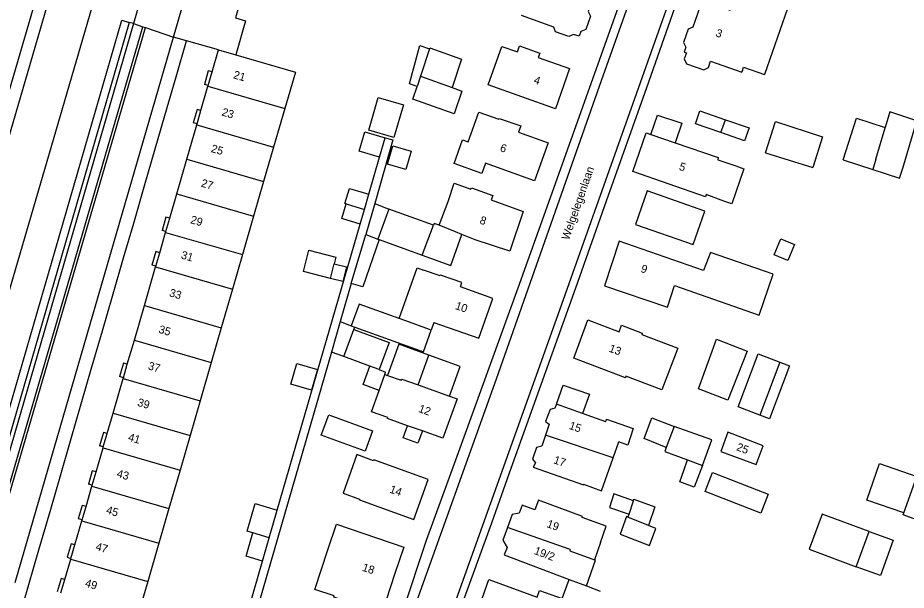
# Model space of a CAD drawing. Extents: x 194485 to 197793, y 468269 to 470822.
# Drawn here: x 195187.3 to 195320.4, y 469760.7 to 469846.5 of the extents above; entities that cross this region are included whole.
import ezdxf

# ---------------------------------------------------------------- set-up
doc = ezdxf.new("R2010")
doc.units = 0
for name, color, linetype in [('BGT begrenzing pand op maaiveld onder overbouw', 7, 'Continuous'), ('BGT grensvlak gebouwinstallatie plus 1', 7, 'Continuous'), ('BGT grensvlak onbegroeid terreindeel', 7, 'Continuous'), ('BGT grensvlak overig bouwwerk uitbreiding populatie', 7, 'Continuous'), ('BGT grensvlak overig bouwwerk uitbreiding populatie LR', 7, 'Continuous'), ('BGT grensvlak pand deel overbouw', 7, 'Continuous'), ('BGT grensvlak pand op maaiveld', 7, 'Continuous'), ('BGT grensvlak pand op maaiveld LR', 7, 'Continuous'), ('BGT grensvlak vegetatieobject', 7, 'Continuous'), ('BGT grensvlak wegdeel', 7, 'Continuous'), ('BGT tekst huisnummerreeks', 7, 'Continuous'), ('BGT tekst openbare ruimte label weg', 7, 'Continuous')]:
    doc.layers.add(name, color=color, linetype=linetype)

msp = doc.modelspace()

# ---------------------------------------------------------------- linework, layer by layer
at = {"layer": 'BGT begrenzing pand op maaiveld onder overbouw'}
for p, q in [((195215.82, 469836.38), (195216.41, 469838.39)), ((195214.15, 469830.62), (195214.73, 469832.62)), ((195209.47, 469814.48), (195210.05, 469816.49)), ((195207.96, 469809.3), (195208.55, 469811.31)), ((195203.11, 469792.59), (195203.7, 469794.6)), ((195200.1, 469782.22), (195200.68, 469784.23)), ((195198.43, 469776.46), (195199.01, 469778.47)), ((195196.93, 469771.27), (195197.51, 469773.28)), ((195195.25, 469765.51), (195195.83, 469767.52)), ((195193.75, 469760.33), (195194.33, 469762.33))]:
    msp.add_line(p, q, dxfattribs=at)
at = {"layer": 'BGT grensvlak gebouwinstallatie plus 1'}
for p, q in [((195246.45, 469838.33), (195247.53, 469842.34)), ((195247.53, 469842.34), (195249, 469841.85)), ((195245.98, 469836.61), (195246.45, 469838.33)), ((195247.12, 469836.23), (195245.98, 469836.61)), ((195239.9, 469829.66), (195241.32, 469834.56)), ((195241.32, 469834.56), (195245.08, 469833.47)), ((195245.08, 469833.47), (195243.66, 469828.57)), ((195288.85, 469830.64), (195289.53, 469832.59)), ((195289.53, 469832.59), (195293.36, 469831.24)), ((195292.68, 469829.3), (195288.85, 469830.64)), ((195243.66, 469828.57), (195239.9, 469829.66)), ((195240.78, 469818.68), (195239.46, 469814.05)), ((195240.78, 469818.68), (195242.91, 469817.85)), ((195234.71, 469809.67), (195236.55, 469809.21)), ((195236.55, 469809.21), (195236, 469807.01)), ((195236, 469807.01), (195234.15, 469807.47)), ((195235.62, 469801), (195234.29, 469796.41)), ((195235.62, 469801), (195237.27, 469800.36)), ((195237.65, 469799.79), (195237.79, 469800.17)), ((195244.39, 469797.6), (195242.71, 469792.93)), ((195248.89, 469795.98), (195244.39, 469797.6)), ((195236.15, 469795.74), (195234.29, 469796.41)), ((195247.27, 469791.52), (195248.89, 469795.98)), ((195228.21, 469791.62), (195229.11, 469794.7)), ((195239.04, 469791.56), (195240.07, 469794.29)), ((195241.43, 469793.79), (195242.41, 469793.43)), ((195242.31, 469793.07), (195242.41, 469793.43)), ((195231.31, 469790.71), (195228.21, 469791.62)), ((195241.45, 469790.69), (195239.04, 469791.56)), ((195281.17, 469783.48), (195282.31, 469786.58)), ((195282.31, 469786.58), (195285.68, 469785.29)), ((195245.04, 469783.56), (195245.71, 469785.39)), ((195247.92, 469784.61), (195247.25, 469782.76)), ((195247.25, 469782.76), (195245.04, 469783.56)), ((195284.49, 469782.12), (195281.17, 469783.48)), ((195314.56, 469774.25), (195316.45, 469779.71)), ((195316.45, 469779.71), (195322.04, 469777.78)), ((195221.64, 469769.58), (195222.84, 469773.72)), ((195222.84, 469773.72), (195226.18, 469772.75)), ((195279.57, 469774.14), (195279.64, 469774.39)), ((195279.64, 469774.39), (195282.75, 469773.26)), ((195282.75, 469773.26), (195281.83, 469770.45)), ((195320.09, 469772.34), (195314.56, 469774.25)), ((195224.98, 469768.61), (195226.18, 469772.75)), ((195278.74, 469771.7), (195278.9, 469772.14)), ((195222.52, 469769.33), (195221.64, 469769.58)), ((195314.91, 469769.56), (195318.49, 469768.22)), ((195318.49, 469768.22), (195316.57, 469762.93)), ((195316.57, 469762.93), (195312.95, 469764.24)), ((195268.89, 469759.48), (195269.93, 469762.37)), ((195272.53, 469761.4), (195274.56, 469760.61))]:
    msp.add_line(p, q, dxfattribs=at)
for points in [[(195282.18, 469829.02), (195283.18, 469831.94), (195286.82, 469830.7), (195285.82, 469827.77)], [(195250.42, 469815.42), (195249.71, 469815.7), (195249.61, 469815.44)], [(195247.91, 469810.95), (195252.2, 469809.41), (195253.86, 469814.04)], [(195251.98, 469789.83), (195253.59, 469794.28), (195248.89, 469795.98)], [(195229.11, 469794.7), (195232.21, 469793.79), (195231.31, 469790.71)], [(195301.49, 469794.92), (195302.95, 469794.37), (195299.97, 469786.44), (195298.51, 469786.99)], [(195268.03, 469788.6), (195269.03, 469791.47), (195272.95, 469790.12), (195271.94, 469787.21)]]:
    msp.add_lwpolyline(points, dxfattribs=at)
at = {"layer": 'BGT grensvlak onbegroeid terreindeel'}
msp.add_line((195217.37, 469841.71), (195212.58, 469843.07), dxfattribs=at)
msp.add_lwpolyline([(195227.65, 469873.21), (195225.03, 469864.12), (195224.91, 469863.71), (195219.91, 469846.5), (195221.43, 469846.06), (195219.95, 469840.97)], dxfattribs=at)
at = {"layer": 'BGT grensvlak overig bouwwerk uitbreiding populatie'}
for p, q in [((195238.45, 469826.52), (195239.28, 469829.43)), ((195239.28, 469829.43), (195242.36, 469828.54)), ((195241.52, 469825.64), (195242.36, 469828.54)), ((195241.52, 469825.64), (195238.45, 469826.52)), ((195242.68, 469824.6), (195243.48, 469827.35)), ((195243.48, 469827.35), (195246.24, 469826.55)), ((195246.24, 469826.55), (195245.45, 469823.8)), ((195245.45, 469823.8), (195242.68, 469824.6)), ((195236.31, 469818.67), (195236.99, 469820.95)), ((195236.99, 469820.95), (195239.9, 469820.08)), ((195239.24, 469817.8), (195239.9, 469820.08)), ((195235.84, 469816.42), (195236.49, 469818.62)), ((195236.49, 469818.62), (195236.31, 469818.67)), ((195238.61, 469815.6), (195239.24, 469817.8)), ((195238.61, 469815.6), (195235.84, 469816.42)), ((195287.13, 469778.69), (195287.68, 469780.28)), ((195286.53, 469776.97), (195287.13, 469778.69)), ((195289.93, 469779.45), (195288.66, 469776.16)), ((195290.31, 469775.54), (195291.4, 469778.37)), ((195291.4, 469778.37), (195299.76, 469775.13)), ((195288.66, 469776.16), (195286.53, 469776.97)), ((195298.67, 469772.31), (195290.31, 469775.54)), ((195299.76, 469775.13), (195298.67, 469772.31)), ((195221.51, 469765.83), (195222.52, 469769.33)), ((195224.98, 469768.61), (195222.52, 469769.33)), ((195223.96, 469765.1), (195224.98, 469768.61)), ((195223.96, 469765.1), (195221.51, 469765.83))]:
    msp.add_line(p, q, dxfattribs=at)
msp.add_lwpolyline([(195300.66, 469811), (195301.66, 469813.39), (195303.71, 469812.53), (195302.71, 469810.14), (195300.66, 469811)], dxfattribs=at)
at = {"layer": 'BGT grensvlak overig bouwwerk uitbreiding populatie LR'}
msp.add_line((195236.49, 469818.62), (195239.24, 469817.8), dxfattribs=at)
at = {"layer": 'BGT grensvlak pand deel overbouw'}
for p, q in [((195215.83, 469838.55), (195215.25, 469836.54)), ((195216.41, 469838.39), (195215.83, 469838.55)), ((195215.82, 469836.38), (195215.25, 469836.54)), ((195214.16, 469832.79), (195213.58, 469830.78)), ((195214.73, 469832.62), (195214.16, 469832.79)), ((195214.15, 469830.62), (195213.58, 469830.78)), ((195209.48, 469816.66), (195208.9, 469814.65)), ((195210.05, 469816.49), (195209.48, 469816.66)), ((195209.47, 469814.48), (195208.9, 469814.65)), ((195207.98, 469811.47), (195207.39, 469809.47)), ((195208.55, 469811.31), (195207.98, 469811.47)), ((195207.96, 469809.3), (195207.39, 469809.47)), ((195203.12, 469794.76), (195202.54, 469792.76)), ((195203.7, 469794.6), (195203.12, 469794.76)), ((195203.11, 469792.59), (195202.54, 469792.76)), ((195200.11, 469784.39), (195199.53, 469782.39)), ((195200.68, 469784.23), (195200.11, 469784.39)), ((195200.1, 469782.22), (195199.53, 469782.39)), ((195198.44, 469778.63), (195197.86, 469776.63)), ((195199.01, 469778.47), (195198.44, 469778.63)), ((195198.43, 469776.46), (195197.86, 469776.63)), ((195196.94, 469773.45), (195196.35, 469771.44)), ((195197.51, 469773.28), (195196.94, 469773.45)), ((195196.93, 469771.27), (195196.35, 469771.44)), ((195195.26, 469767.68), (195194.68, 469765.68)), ((195195.83, 469767.52), (195195.26, 469767.68)), ((195194.68, 469765.68), (195195.25, 469765.51)), ((195193.76, 469762.5), (195193.18, 469760.49)), ((195194.33, 469762.33), (195193.76, 469762.5))]:
    msp.add_line(p, q, dxfattribs=at)
at = {"layer": 'BGT grensvlak pand op maaiveld'}
for p, q in [((195302.66, 469847.89), (195299.18, 469838)), ((195216.41, 469838.39), (195217.37, 469841.71)), ((195217.37, 469841.71), (195219.95, 469840.97)), ((195249, 469841.85), (195247.63, 469837.75)), ((195291.12, 469839.99), (195295.81, 469838.35)), ((195295.9, 469838.62), (195295.81, 469838.35)), ((195247.63, 469837.75), (195247.12, 469836.23)), ((195214.73, 469832.62), (195215.79, 469836.26)), ((195215.79, 469836.26), (195215.82, 469836.38)), ((195227.3, 469832.91), (195225.63, 469827.15)), ((195212.61, 469825.31), (195214.12, 469830.49)), ((195214.12, 469830.49), (195214.15, 469830.62)), ((195292.68, 469829.3), (195293.36, 469831.24)), ((195293.36, 469831.24), (195296.91, 469830.01)), ((195299.34, 469826.3), (195300.85, 469830.95)), ((195300.85, 469830.95), (195307.92, 469828.66)), ((195296.23, 469828.06), (195292.68, 469829.3)), ((195296.91, 469830.01), (195296.23, 469828.06)), ((195282.18, 469829.02), (195285.82, 469827.77)), ((195307.92, 469828.66), (195306.43, 469824.06)), ((195225.63, 469827.15), (195224.13, 469821.96)), ((195211.11, 469820.12), (195212.61, 469825.31)), ((195299.34, 469826.3), (195306.43, 469824.06)), ((195311.02, 469825.22), (195315.44, 469823.79)), ((195296.12, 469823.88), (195294.3, 469818.62)), ((195224.13, 469821.96), (195222.63, 469816.78)), ((195210.05, 469816.49), (195211.11, 469820.12)), ((195250.42, 469815.42), (195251.78, 469818.98)), ((195242.91, 469817.85), (195241.25, 469813.33)), ((195249.61, 469815.44), (195242.91, 469817.85)), ((195222.63, 469816.78), (195220.96, 469811.02)), ((195209.43, 469814.36), (195209.47, 469814.48)), ((195247.91, 469810.95), (195249.61, 469815.44)), ((195252.88, 469814.44), (195250.42, 469815.42)), ((195253.86, 469814.04), (195252.88, 469814.44)), ((195208.55, 469811.31), (195209.43, 469814.36)), ((195237.27, 469806.69), (195239.46, 469814.05)), ((195239.46, 469814.05), (195241.25, 469813.33)), ((195241.44, 469813.27), (195247.91, 469810.95)), ((195220.96, 469811.02), (195219.45, 469805.83)), ((195230.12, 469808.49), (195230.92, 469811.67)), ((195230.92, 469811.67), (195234.95, 469810.66)), ((195234.95, 469810.66), (195234.71, 469809.67)), ((195206.26, 469803.42), (195207.93, 469809.18)), ((195207.93, 469809.18), (195207.96, 469809.3)), ((195234.15, 469807.47), (195234.71, 469809.67)), ((195234.15, 469807.47), (195230.12, 469808.49)), ((195219.45, 469805.83), (195217.78, 469800.07)), ((195204.75, 469798.23), (195206.26, 469803.42)), ((195217.78, 469800.07), (195216.28, 469794.88)), ((195237.27, 469800.36), (195237.79, 469800.17)), ((195237.79, 469800.17), (195248.07, 469796.47)), ((195249.65, 469800.86), (195249.24, 469799.72)), ((195277.77, 469800.45), (195280.89, 469799.26)), ((195236.15, 469795.74), (195237.65, 469799.79)), ((195248.07, 469796.47), (195249.24, 469799.72)), ((195280.89, 469799.26), (195280.81, 469799.07)), ((195280.81, 469799.07), (195286.2, 469797.03)), ((195203.7, 469794.6), (195204.75, 469798.23)), ((195290.95, 469795.45), (195291.99, 469798.37)), ((195286.2, 469797.03), (195283.82, 469790.77)), ((195216.28, 469794.88), (195214.61, 469789.12)), ((195240.07, 469794.29), (195236.15, 469795.74)), ((195278.35, 469792.59), (195270.61, 469795.53)), ((195301.49, 469794.92), (195298.51, 469786.99)), ((195241.43, 469793.79), (195240.07, 469794.29)), ((195201.57, 469787.28), (195203.08, 469792.47)), ((195203.08, 469792.47), (195203.11, 469792.59)), ((195241.45, 469790.69), (195242.31, 469793.07)), ((195242.31, 469793.07), (195242.71, 469792.93)), ((195278.44, 469792.81), (195278.35, 469792.59)), ((195283.82, 469790.77), (195278.44, 469792.81)), ((195247.27, 469791.52), (195251.98, 469789.83)), ((195214.61, 469789.12), (195213.1, 469783.93)), ((195271.94, 469787.21), (195268.03, 469788.6)), ((195200.68, 469784.23), (195201.57, 469787.28)), ((195275.4, 469785.99), (195271.94, 469787.21)), ((195247.92, 469784.61), (195245.71, 469785.39)), ((195285.68, 469785.29), (195284.49, 469782.12)), ((195213.1, 469783.93), (195211.6, 469778.75)), ((195276.53, 469780.59), (195277.37, 469782.97)), ((195199.01, 469778.47), (195200.07, 469782.1)), ((195200.07, 469782.1), (195200.1, 469782.22)), ((195287.68, 469780.28), (195289.93, 469779.45)), ((195211.6, 469778.75), (195209.93, 469772.98)), ((195320.09, 469772.34), (195322.04, 469777.78)), ((195197.51, 469773.28), (195198.39, 469776.34)), ((195198.39, 469776.34), (195198.43, 469776.46)), ((195279.57, 469774.14), (195276.63, 469775.18)), ((195278.9, 469772.14), (195279.57, 469774.14)), ((195209.93, 469772.98), (195208.43, 469767.8)), ((195314.91, 469769.56), (195307.85, 469772.14)), ((195319.97, 469772.02), (195320.09, 469772.34)), ((195195.83, 469767.52), (195196.89, 469771.15)), ((195196.89, 469771.15), (195196.93, 469771.27)), ((195278.74, 469771.7), (195278.52, 469771.79)), ((195281.83, 469770.45), (195278.74, 469771.7)), ((195312.95, 469764.24), (195314.91, 469769.56)), ((195274.6, 469767.87), (195273.7, 469765.31)), ((195208.43, 469767.8), (195206.75, 469762.04)), ((195194.33, 469762.33), (195195.22, 469765.39)), ((195195.22, 469765.39), (195195.25, 469765.51)), ((195206.75, 469762.04), (195205.25, 469756.85)), ((195269.93, 469762.37), (195272.53, 469761.4))]:
    msp.add_line(p, q, dxfattribs=at)
for points in [[(195270.07, 469852.98), (195274.22, 469851.46), (195272.75, 469847.45), (195273.1, 469846.76), (195272.4, 469844.76), (195271.66, 469844.47), (195271.4, 469843.74), (195270.58, 469844.01), (195269.9, 469843.7), (195267.9, 469844.42), (195267.61, 469845.09), (195262.8, 469846.87)], [(195294.13, 469847.59), (195289.86, 469849.08), (195288.47, 469845.1)], [(195288.47, 469845.1), (195287.76, 469844.79), (195287.04, 469842.8), (195287.42, 469842.1)], [(195249, 469841.85), (195249.06, 469842.02), (195253.78, 469840.31), (195252.37, 469836.05)], [(195257.8, 469836.48), (195259.84, 469842.22), (195262.17, 469841.39), (195262.49, 469842.29), (195265.51, 469841.23), (195265.27, 469840.56), (195269.96, 469838.89), (195267.86, 469832.89), (195257.8, 469836.48)], [(195287.42, 469842.1), (195287.16, 469841.37), (195287.49, 469841.26)], [(195287.49, 469841.26), (195287.16, 469840.34), (195287.5, 469839.63), (195290.12, 469838.71), (195290.79, 469839.07), (195291.12, 469839.99)], [(195219.95, 469840.97), (195228.89, 469838.37), (195227.3, 469832.91)], [(195295.9, 469838.62), (195296.06, 469839.1), (195299.18, 469838)], [(195252.37, 469836.05), (195253.84, 469835.52), (195252.7, 469832.11), (195246.49, 469834.33), (195247.12, 469836.23)], [(195254.77, 469827.94), (195256.37, 469832.39), (195259.4, 469831.33), (195259.43, 469831.44), (195262.69, 469830.3), (195262.35, 469829.36), (195266.78, 469827.8), (195264.72, 469822.1), (195257.4, 469824.72)], [(195319.93, 469823.99), (195322.06, 469831.05), (195317.99, 469832.41), (195317.28, 469830.05)], [(195311.02, 469825.22), (195312.97, 469831.49), (195317.28, 469830.05)], [(195294.3, 469818.62), (195293.09, 469819.04), (195290.45, 469820.02), (195290.34, 469819.67), (195279.49, 469823.47), (195281.49, 469829.26), (195282.18, 469829.02)], [(195257.4, 469824.72), (195256.86, 469823.19), (195252.69, 469824.68), (195253.95, 469828.23), (195254.77, 469827.94)], [(195285.82, 469827.77), (195292.26, 469825.56), (195292.2, 469825.22), (195294.89, 469824.32), (195296.12, 469823.88)], [(195315.44, 469823.79), (195319.44, 469822.49), (195319.93, 469823.99)], [(195251.78, 469818.98), (195252.69, 469821.71), (195255.21, 469820.83), (195255.27, 469821.01), (195258.47, 469819.87), (195258.21, 469819.23), (195263.03, 469817.47), (195261.04, 469811.54), (195255.85, 469813.23), (195253.86, 469814.04)], [(195279.87, 469815.56), (195288.49, 469812.54), (195290.25, 469817.54), (195281.62, 469820.57), (195279.87, 469815.56)], [(195241.44, 469813.27), (195238.99, 469806.2), (195237.27, 469806.69)], [(195277.44, 469813.04), (195275.21, 469806.37), (195284.67, 469803.14), (195285.73, 469806.39), (195298.4, 469801.96), (195300.51, 469808.12), (195291.09, 469811.34), (195290.07, 469808.67), (195277.44, 469813.04)], [(195244.46, 469801.45), (195247.14, 469809.04), (195248.1, 469808.7)], [(195258.47, 469804.47), (195253.63, 469806.2), (195253.85, 469806.83), (195250.63, 469807.93), (195250.6, 469807.84), (195248.1, 469808.7)], [(195249.65, 469800.86), (195256.4, 469798.51), (195258.47, 469804.47)], [(195244.46, 469801.45), (195238.44, 469803.61), (195237.27, 469800.36)], [(195270.61, 469795.53), (195272.73, 469801.28), (195277.4, 469799.47), (195277.77, 469800.45)], [(195237.65, 469799.79), (195242.93, 469797.84), (195241.43, 469793.79)], [(195291.99, 469798.37), (195296.59, 469796.58), (195293.71, 469789.24), (195289.33, 469790.92), (195290.95, 469795.45)], [(195298.51, 469786.99), (195295.26, 469788.2), (195298.24, 469796.14), (195301.49, 469794.92)], [(195242.71, 469792.93), (195244.76, 469792.21), (195244.85, 469792.39), (195247.27, 469791.52)], [(195245.71, 469785.39), (195242.7, 469786.45), (195242.76, 469786.62), (195240.3, 469787.48), (195241.45, 469790.69)], [(195251.98, 469789.83), (195253.13, 469789.42), (195251, 469783.53), (195247.92, 469784.61)], [(195268.03, 469788.6), (195267.8, 469788), (195267.06, 469787.84), (195266.36, 469786.04), (195266.92, 469785.63), (195266.37, 469783.98)], [(195232.75, 469784), (195233.88, 469787.02), (195240.45, 469784.61), (195239.34, 469781.6), (195232.75, 469784)], [(195275.4, 469785.99), (195275.53, 469786.39), (195279.54, 469784.97), (195278.71, 469782.47), (195277.37, 469782.97)], [(195289.93, 469779.45), (195291.3, 469783.28), (195285.68, 469785.29)], [(195266.37, 469783.98), (195265.82, 469782.34), (195265.01, 469782.14), (195264.42, 469780.38), (195264.87, 469779.85), (195264.51, 469779.18), (195272.05, 469776.53), (195272.08, 469776.61), (195274.79, 469775.66), (195276.53, 469780.59)], [(195293.72, 469784.41), (195292.67, 469781.54), (195297.97, 469779.57), (195299.02, 469782.4), (195293.72, 469784.41)], [(195284.49, 469782.12), (195284.27, 469781.55), (195287.68, 469780.28)], [(195236.03, 469775.27), (195238.52, 469774.37), (195238.49, 469774.29), (195246.66, 469771.34), (195248.79, 469777.31), (195240.64, 469780.27), (195240.6, 469780.15), (195238.09, 469781.06), (195236.03, 469775.27)], [(195276.63, 469775.18), (195275.97, 469773.14), (195278.9, 469772.14)], [(195274.6, 469767.87), (195275.49, 469770.32), (195271.89, 469771.64), (195271.94, 469771.79), (195265.31, 469774.23), (195264.76, 469772.79), (195262.89, 469773.5), (195262.44, 469772.31), (195261.37, 469772.09), (195260.69, 469770.15)], [(195307.85, 469772.14), (195305.9, 469766.9), (195312.95, 469764.24)], [(195330.61, 469768.48), (195330.49, 469768.17), (195319.97, 469772.02)], [(195233.77, 469766.81), (195235.04, 469770.63), (195245.14, 469767.19), (195243.82, 469763.23), (195241.83, 469757.25), (195234.63, 469759.7), (195234.7, 469759.89), (195231.79, 469760.86), (195233.77, 469766.81)], [(195278.52, 469771.79), (195277.57, 469769.14), (195281.95, 469767.43), (195282.93, 469770.01), (195281.83, 469770.45)], [(195260.69, 469770.15), (195260, 469768.22), (195260.63, 469767.12), (195260.16, 469766.03), (195269.93, 469762.37)], [(195272.53, 469761.4), (195273.89, 469765.24), (195273.7, 469765.31)], [(195255.89, 469756.65), (195257.9, 469762.33), (195265.12, 469759.7), (195265.5, 469760.71), (195268.89, 469759.48)]]:
    msp.add_lwpolyline(points, dxfattribs=at)
at = {"layer": 'BGT grensvlak pand op maaiveld LR'}
for p, q in [((195247.63, 469837.75), (195252.37, 469836.05)), ((195215.79, 469836.26), (195227.3, 469832.91)), ((195214.12, 469830.49), (195225.63, 469827.15)), ((195212.61, 469825.31), (195224.13, 469821.96)), ((195315.91, 469825.33), (195315.44, 469823.79)), ((195315.89, 469825.34), (195315.91, 469825.33)), ((195211.11, 469820.12), (195222.63, 469816.78)), ((195209.43, 469814.36), (195220.96, 469811.02)), ((195241.25, 469813.33), (195241.44, 469813.27)), ((195207.93, 469809.18), (195219.45, 469805.83)), ((195206.26, 469803.42), (195217.78, 469800.07)), ((195245.42, 469801.1), (195244.46, 469801.45)), ((195249, 469799.81), (195245.42, 469801.1)), ((195249.24, 469799.72), (195249, 469799.81)), ((195204.75, 469798.23), (195216.28, 469794.88)), ((195203.08, 469792.47), (195214.61, 469789.12)), ((195201.57, 469787.28), (195213.1, 469783.93)), ((195276.53, 469780.59), (195266.37, 469783.98)), ((195200.07, 469782.1), (195211.6, 469778.75)), ((195198.39, 469776.34), (195209.93, 469772.98)), ((195196.89, 469771.15), (195208.43, 469767.8)), ((195270.09, 469766.83), (195260.69, 469770.15)), ((195195.22, 469765.39), (195206.75, 469762.04))]:
    msp.add_line(p, q, dxfattribs=at)
for points in [[(195315.89, 469825.34), (195317.3, 469830.04), (195317.28, 469830.05)], [(195270.09, 469766.83), (195270.03, 469766.67), (195273.7, 469765.31)]]:
    msp.add_lwpolyline(points, dxfattribs=at)
at = {"layer": 'BGT grensvlak vegetatieobject'}
msp.add_lwpolyline([(195178.36, 469761.77), (195182.49, 469775.91), (195202.87, 469846.15), (195203.98, 469845.83)], dxfattribs=at)
at = {"layer": 'BGT grensvlak wegdeel'}
for p, q in [((195182.16, 469763.36), (195206.03, 469845.17)), ((195204.6, 469845.64), (195203.98, 469845.83)), ((195204.6, 469845.64), (195206.03, 469845.17)), ((195206.03, 469845.17), (195206.41, 469845.04)), ((195182.53, 469763.2), (195206.41, 469845.04)), ((195206.41, 469845.04), (195210.63, 469843.63)), ((195186.89, 469761.91), (195210.63, 469843.63)), ((195212.58, 469843.07), (195210.63, 469843.63)), ((195239.9, 469820.08), (195241.52, 469825.64)), ((195226.18, 469772.75), (195238.61, 469815.6)), ((195237.27, 469806.69), (195235.62, 469801)), ((195234.29, 469796.41), (195223.49, 469759.17)), ((195248.47, 469768.2), (195242.47, 469750)), ((195218.87, 469747.52), (195223.96, 469765.1))]:
    msp.add_line(p, q, dxfattribs=at)
for points in [[(195201.86, 469890.11), (195171.26, 469785.33), (195165.67, 469766.05)], [(195176.3, 469795.67), (195191.37, 469847.26), (195203.76, 469889.57)], [(195210.63, 469843.63), (195217.13, 469865.98), (195217.24, 469866.37)], [(195203.02, 469864.01), (195186.59, 469807.68), (195174.12, 469764.58)], [(195203.02, 469864.01), (195207.85, 469856.86), (195204.6, 469845.64)], [(195284.58, 469864.76), (195274.72, 469837.08), (195258.99, 469792.35), (195246.33, 469757.13)], [(195282.89, 469863.83), (195266.34, 469817.42), (195262.22, 469805.99), (195252.91, 469780.24), (195248.47, 469768.2)], [(195252.5, 469754.82), (195258.31, 469770.86), (195261, 469778.35), (195270.91, 469806.06), (195275.54, 469819.09), (195281.56, 469836.05), (195289.02, 469857.27), (195291.36, 469864)], [(195289.9, 469863.15), (195268.21, 469801.99), (195251.48, 469755.2)], [(195203.98, 469845.83), (195183.63, 469775.74), (195180.07, 469763.53)], [(195204.6, 469845.64), (195184.26, 469775.55), (195180.9, 469764.04)], [(195186.57, 469753.79), (195186.67, 469753.78), (195187.43, 469756.41), (195190.44, 469766.78), (195192.11, 469772.54), (195193.61, 469777.72), (195195.29, 469783.49), (195196.79, 469788.67), (195198.3, 469793.86), (195199.97, 469799.62), (195201.47, 469804.8), (195203.15, 469810.56), (195204.65, 469815.75), (195206.33, 469821.51), (195209.33, 469831.88), (195211.01, 469837.64), (195212.58, 469843.07)], [(195242.36, 469828.54), (195243.51, 469828.21), (195240.78, 469818.68)]]:
    msp.add_lwpolyline(points, dxfattribs=at)

# ---------------------------------------------------------------- texts
at = {"layer": 'BGT tekst huisnummerreeks'}
for s, rotation, p in [('3', 340.7, (195291.79, 469843.77)), ('21', 343.8, (195219.5, 469837.47)), ('4', 340.6, (195264.52, 469836.73)), ('23', 343.8, (195217.76, 469831.89)), ('25', 343.8, (195216.16, 469826.42)), ('6', 340.8, (195259.46, 469826.56)), ('5', 341.1, (195286.3, 469823.76)), ('27', 343.8, (195214.66, 469821.24)), ('29', 343.8, (195213.07, 469815.76)), ('8', 340.4, (195256.42, 469815.72)), ('31', 343.8, (195211.67, 469810.47)), ('9', 340.9, (195280.56, 469808.46)), ('33', 343.8, (195209.9, 469804.81)), ('10', 340.8, (195252.75, 469802.9)), ('35', 343.8, (195208.3, 469799.34)), ('13', 340.3, (195275.79, 469796.51)), ('37', 343.8, (195206.72, 469793.86)), ('39', 343.8, (195205.13, 469788.39)), ('12', 340.1, (195247.24, 469787.49)), ('15', 340.5, (195269.81, 469784.95)), ('41', 343.8, (195203.73, 469783.17)), ('25', 339.2, (195294.89, 469781.75)), ('17', 341.4, (195267.49, 469779.79)), ('43', 343.8, (195202.03, 469777.73)), ('14', 340.3, (195242.91, 469775.4)), ('45', 343.8, (195200.44, 469772.26)), ('19', 339.8, (195266.47, 469770.23)), ('47', 343.8, (195198.86, 469766.79)), ('19/2', 339.5, (195264.57, 469766.2)), ('18', 341.5, (195238.81, 469763.69)), ('49', 343.8, (195197.27, 469761.31))]:
    msp.add_text(s, height=1.2, rotation=rotation, dxfattribs=at).set_placement(p)
at = {"layer": 'BGT tekst openbare ruimte label weg'}
msp.add_text('Welgelegenlaan', height=1.2, rotation=70.6, dxfattribs=at).set_placement((195269.87, 469813.12))

doc.saveas('drawing.dxf')
